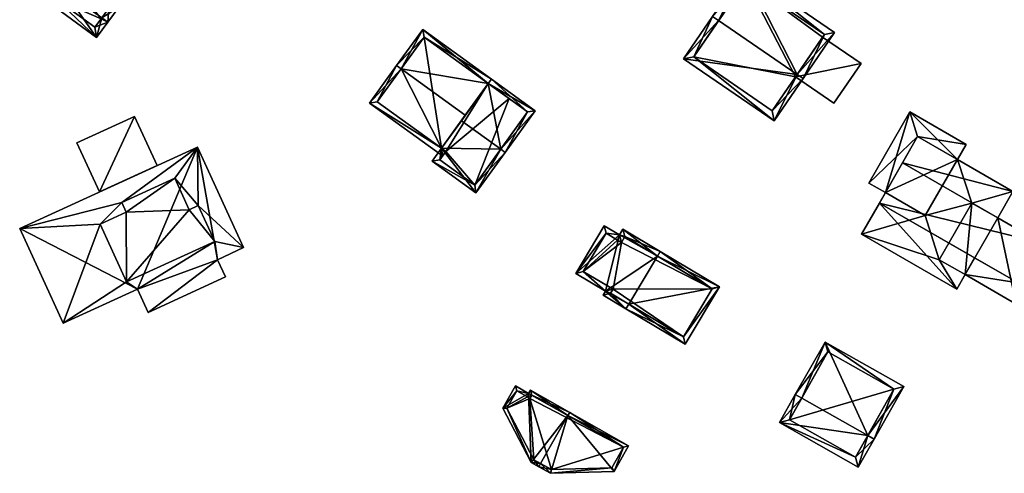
# Model space of a CAD drawing. Header units: inches. Extents: x 2685601 to 2690022, y 1235992 to 1239010.
# Tile 378 of 390: x 2688781 to 2688915, y 1238838 to 1238900. Entities that reach past the tile are written whole.
import ezdxf

# ---------------------------------------------------------------- set-up
doc = ezdxf.new("R2010")
doc.units = ezdxf.units.IN
doc.header["$MEASUREMENT"] = 0
doc.layers.add('Gebaeude Einzelhaus', color=10, linetype='Continuous')

msp = doc.modelspace()

# ---------------------------------------------------------------- meshes
at = {"layer": 'Gebaeude Einzelhaus'}
mesh = msp.add_polyface(dxfattribs=at)
corners = [(2688786.799, 1238904.278, 558.418), (2688794.396, 1238901.958, 556.377), (2688787.531, 1238906.975, 556.377), (2688792.052, 1238900.44, 558.418), (2688792.857, 1238899.851, 558.418), (2688785.992, 1238904.868, 558.418), (2688784.452, 1238902.761, 556.377), (2688791.317, 1238897.744, 556.377), (2688792.999, 1238901.741, 557.159), (2688787.748, 1238905.578, 557.159), (2688785.849, 1238902.978, 557.159), (2688791.1, 1238899.141, 557.159), (2688791.945, 1238900.293, 558.276), (2688791.945, 1238900.293, 551.893), (2688792.999, 1238901.741, 551.893), (2688787.748, 1238905.578, 551.893), (2688785.849, 1238902.978, 551.893), (2688791.1, 1238899.141, 551.893)]
mesh.append_faces([[corners[k] for k in face] for face in [(4, 12, 3), (7, 11, 4), (4, 11, 12), (5, 10, 6), (6, 10, 7), (7, 10, 11), (5, 0, 10), (2, 9, 5), (5, 9, 0), (4, 8, 1), (1, 8, 2), (2, 8, 9), (4, 3, 8), (0, 7, 3), (3, 7, 4), (5, 6, 0), (0, 6, 7), (0, 2, 5), (4, 1, 3), (3, 1, 0), (0, 1, 2)]], dxfattribs={"color": 13})
mesh.append_faces([[corners[k] for k in face] for face in [(13, 17, 16), (13, 16, 15), (13, 15, 14), (11, 17, 13), (11, 13, 12), (16, 17, 10), (10, 17, 11), (15, 16, 10), (0, 15, 10), (9, 15, 0), (14, 15, 8), (8, 15, 9), (13, 14, 8), (3, 13, 8), (12, 13, 3)]], dxfattribs={"color": 41})
mesh = msp.add_polyface(dxfattribs=at)
corners = [(2688876.406, 1238900.054, 567.742), (2688879.889, 1238906.91, 563.476), (2688875.581, 1238900.619, 567.742), (2688887.138, 1238892.705, 567.742), (2688892.271, 1238898.431, 563.476), (2688887.963, 1238892.14, 567.742), (2688871.615, 1238894.826, 563.476), (2688883.998, 1238886.348, 563.475), (2688890.881, 1238898.171, 564.035), (2688880.149, 1238905.52, 564.035), (2688873.005, 1238895.086, 564.083), (2688883.738, 1238887.738, 564.083), (2688880.149, 1238905.52, 557.312), (2688890.881, 1238898.171, 557.312), (2688873.005, 1238895.086, 557.312), (2688883.738, 1238887.738, 557.312), (2688886.92, 1238892.385, 562.845), (2688890.618, 1238897.786, 562.845), (2688886.92, 1238892.385, 557.312), (2688890.618, 1238897.786, 557.312)]
mesh.append_faces([[corners[k] for k in face] for face in [(11, 3, 5), (5, 3, 8), (10, 11, 7), (7, 11, 5), (6, 10, 7), (0, 10, 2), (9, 0, 2), (2, 10, 6), (8, 9, 1), (1, 9, 2), (5, 8, 4), (4, 8, 1), (3, 7, 5), (2, 6, 0), (0, 6, 3), (3, 6, 7), (4, 3, 5), (4, 1, 3), (3, 1, 0), (0, 1, 2)]], dxfattribs={"color": 13})
mesh.append_faces([[corners[k] for k in face] for face in [(18, 12, 19), (19, 12, 13), (18, 14, 12), (18, 15, 14), (13, 17, 19), (16, 15, 18), (16, 11, 15), (16, 3, 11), (13, 8, 17), (17, 8, 16), (16, 8, 3), (11, 10, 15), (15, 10, 14), (0, 14, 10), (0, 12, 14), (0, 9, 12), (9, 8, 12), (12, 8, 13)]], dxfattribs={"color": 41})
mesh = msp.add_polyface(dxfattribs=at)
corners = [(2688851.336, 1238887.73, 560.548), (2688845.34, 1238892.066, 560.548), (2688844.9, 1238891.458, 560.75), (2688846.611, 1238882.475, 562.445), (2688841.221, 1238886.371, 562.445), (2688847.219, 1238882.035, 562.445), (2688838.495, 1238882.601, 561.154), (2688837.215, 1238880.831, 560.548), (2688843.213, 1238876.495, 560.548), (2688850.289, 1238887.561, 560.751), (2688838.263, 1238881, 560.756), (2688843.044, 1238877.543, 560.756), (2688839.103, 1238882.161, 561.154), (2688835.951, 1238898.855, 560.548), (2688832.976, 1238893.461, 562.197), (2688832.369, 1238893.9, 562.197), (2688841.756, 1238887.111, 562.197), (2688838.495, 1238882.601, 560.744), (2688828.666, 1238888.781, 560.548), (2688838.663, 1238881.553, 560.548), (2688839.103, 1238882.161, 560.744), (2688829.714, 1238888.95, 560.744), (2688836.12, 1238897.808, 560.75), (2688838.495, 1238882.601, 552.756), (2688839.103, 1238882.161, 552.756), (2688838.263, 1238881, 552.756), (2688843.044, 1238877.543, 552.756), (2688850.289, 1238887.561, 552.756), (2688847.749, 1238889.398, 552.756), (2688844.9, 1238891.458, 552.756), (2688836.12, 1238897.808, 552.756), (2688829.714, 1238888.95, 552.756)]
mesh.append_faces([[corners[k] for k in face] for face in [(15, 22, 14), (22, 1, 2), (15, 13, 22), (22, 13, 1), (18, 17, 19), (19, 17, 20), (15, 21, 18), (18, 21, 17), (15, 14, 21), (14, 17, 16), (17, 19, 20), (15, 18, 14), (14, 18, 17), (17, 18, 19), (2, 14, 16), (2, 13, 14), (14, 13, 15), (2, 1, 13), (7, 11, 8), (8, 11, 5), (5, 11, 3), (12, 10, 6), (6, 10, 7), (7, 10, 11), (0, 9, 1), (1, 9, 2), (0, 5, 9), (9, 5, 3), (6, 3, 4), (6, 8, 3), (3, 8, 5), (6, 7, 8), (0, 3, 5), (0, 2, 3), (3, 2, 4), (0, 1, 2)]], dxfattribs={"color": 13})
mesh.append_faces([[corners[k] for k in face] for face in [(29, 23, 30), (30, 23, 31), (21, 23, 17), (21, 31, 23), (14, 31, 21), (14, 30, 31), (14, 22, 30), (2, 29, 22), (22, 29, 30), (26, 28, 27), (25, 24, 26), (26, 24, 28), (28, 24, 29), (29, 24, 23), (2, 28, 29), (2, 9, 28), (28, 9, 27), (3, 27, 9), (3, 26, 27), (3, 11, 26), (11, 10, 26), (26, 10, 25), (20, 10, 12), (20, 25, 10), (20, 24, 25), (17, 20, 6), (6, 20, 12), (17, 24, 20), (17, 23, 24), (6, 4, 17), (17, 4, 16)]], dxfattribs={"color": 41})
mesh = msp.add_polyface(dxfattribs=at)
corners = [(2688886.92, 1238892.385, 562.845), (2688892.195, 1238888.773, 562.845), (2688895.893, 1238894.174, 562.845), (2688890.618, 1238897.786, 562.845), (2688892.195, 1238888.773, 557.312), (2688886.92, 1238892.385, 557.312), (2688895.893, 1238894.174, 557.312), (2688890.618, 1238897.786, 557.312)]
mesh.append_faces([[corners[k] for k in face] for face in [(0, 2, 3), (0, 1, 2)]], dxfattribs={"color": 13})
mesh.append_faces([[corners[k] for k in face] for face in [(4, 5, 6), (6, 5, 7), (6, 7, 2), (2, 7, 3), (2, 1, 6), (6, 1, 4), (5, 4, 0), (0, 4, 1)]], dxfattribs={"color": 41})
mesh = msp.add_polyface(dxfattribs=at)
corners = [(2688791.721, 1238876.619, 559.34), (2688796.503, 1238886.954, 559.34), (2688788.637, 1238883.352, 559.34), (2688799.586, 1238880.22, 559.34), (2688796.503, 1238886.954, 550.126), (2688799.586, 1238880.22, 550.126), (2688788.637, 1238883.352, 550.126), (2688791.721, 1238876.619, 550.126)]
mesh.append_faces([[corners[k] for k in face] for face in [(3, 1, 0), (0, 1, 2)]], dxfattribs={"color": 13})
mesh.append_faces([[corners[k] for k in face] for face in [(4, 7, 6), (4, 5, 7), (3, 0, 5), (5, 0, 7), (0, 2, 7), (7, 2, 6), (2, 1, 6), (6, 1, 4), (1, 3, 4), (4, 3, 5)]], dxfattribs={"color": 41})
mesh = msp.add_polyface(dxfattribs=at)
corners = [(2688917.379, 1238864.166, 562.972), (2688921.579, 1238869.04, 562.814), (2688920.535, 1238869.641, 562.814), (2688917.108, 1238861.283, 563.038), (2688910.126, 1238865.308, 563.038), (2688911.441, 1238867.589, 562.972), (2688903.644, 1238884.198, 563.052), (2688896.969, 1238877.84, 563.052), (2688899.228, 1238876.538, 563.051), (2688902.571, 1238887.558, 563.052), (2688910.265, 1238883.121, 563.051), (2688909.079, 1238881.065, 563.051), (2688898.403, 1238875.105, 565.895), (2688908.981, 1238863.323, 565.895), (2688911.441, 1238867.589, 565.895), (2688895.943, 1238870.839, 565.895), (2688916.683, 1238876.681, 565.895), (2688903.644, 1238884.198, 565.895), (2688901.559, 1238880.581, 565.895), (2688914.598, 1238873.064, 565.895), (2688898.403, 1238875.105, 568.976), (2688920.535, 1238869.641, 568.976), (2688901.559, 1238880.581, 568.976), (2688917.379, 1238864.166, 568.976), (2688921.579, 1238869.04, 555.387), (2688914.598, 1238873.064, 555.387), (2688914.598, 1238873.064, 562.814), (2688910.126, 1238865.308, 555.387), (2688917.108, 1238861.283, 555.387), (2688911.059, 1238875.104, 555.387), (2688906.588, 1238867.348, 555.387), (2688909.079, 1238881.065, 555.387), (2688910.265, 1238883.121, 555.387), (2688902.571, 1238887.558, 555.387), (2688896.969, 1238877.84, 555.387), (2688899.228, 1238876.538, 555.387), (2688904.663, 1238873.405, 555.387), (2688916.683, 1238876.681, 555.387), (2688895.943, 1238870.839, 555.387), (2688908.981, 1238863.323, 555.387)]
mesh.append_faces([[corners[k] for k in face] for face in [(23, 21, 20), (20, 21, 22), (16, 18, 19), (16, 17, 18), (15, 13, 12), (12, 13, 14), (9, 6, 10), (10, 6, 11), (9, 7, 6), (6, 7, 8), (3, 0, 4), (4, 0, 5), (3, 1, 0), (0, 1, 2)]], dxfattribs={"color": 13})
mesh.append_faces([[corners[k] for k in face] for face in [(23, 14, 0), (0, 14, 5), (23, 20, 14), (14, 20, 12), (22, 18, 20), (20, 18, 12), (22, 19, 18), (19, 2, 26), (22, 21, 19), (19, 21, 2), (21, 0, 2), (21, 23, 0), (29, 37, 25), (29, 31, 37), (29, 36, 31), (36, 38, 35), (29, 30, 36), (36, 30, 38), (38, 30, 39), (39, 30, 27), (37, 26, 25), (37, 16, 26), (26, 16, 19), (14, 4, 5), (4, 39, 27), (14, 13, 4), (4, 13, 39), (13, 15, 39), (39, 15, 38), (18, 8, 12), (12, 8, 15), (15, 8, 38), (38, 8, 35), (18, 6, 8), (18, 17, 6), (17, 11, 6), (11, 37, 31), (17, 16, 11), (11, 16, 37), (31, 33, 32), (31, 35, 33), (33, 35, 34), (31, 36, 35), (7, 35, 8), (7, 34, 35), (7, 9, 34), (34, 9, 33), (9, 10, 33), (33, 10, 32), (32, 10, 31), (31, 10, 11), (25, 27, 29), (29, 27, 30), (24, 28, 25), (25, 28, 27), (1, 28, 24), (1, 3, 28), (28, 3, 27), (27, 3, 4), (2, 25, 26), (1, 24, 2), (2, 24, 25)]], dxfattribs={"color": 41})
mesh = msp.add_polyface(dxfattribs=at)
corners = [(2688807.859, 1238867.356, 559.199), (2688796.91, 1238863.336, 559.232), (2688798.368, 1238860.153, 559.232), (2688807.474, 1238869.828, 559.197), (2688795.412, 1238864.304, 559.235), (2688786.728, 1238858.673, 559.264), (2688808.941, 1238864.995, 559.199), (2688811.397, 1238869.024, 559.188), (2688805.221, 1238874.746, 559.197), (2688805.111, 1238882.75, 559.188), (2688794.764, 1238875.195, 559.224), (2688780.8, 1238871.617, 559.264), (2688802.014, 1238878.517, 559.201), (2688791.787, 1238872.217, 559.235), (2688795.375, 1238873.861, 559.224), (2688803.998, 1238874.186, 559.201), (2688807.474, 1238869.828, 561.844), (2688805.221, 1238874.746, 561.844), (2688803.998, 1238874.186, 561.844), (2688795.375, 1238873.861, 561.844), (2688802.014, 1238878.517, 561.844), (2688795.412, 1238864.304, 561.844), (2688794.764, 1238875.195, 561.844), (2688791.787, 1238872.217, 561.844), (2688807.859, 1238867.356, 550.101), (2688808.941, 1238864.995, 550.101), (2688811.397, 1238869.024, 550.101), (2688805.111, 1238882.75, 550.101), (2688780.8, 1238871.617, 550.101), (2688786.728, 1238858.673, 550.101), (2688796.91, 1238863.336, 550.101), (2688798.368, 1238860.153, 550.101)]
mesh.append_faces([[corners[k] for k in face] for face in [(21, 19, 23), (19, 20, 22), (16, 18, 21), (21, 18, 19), (19, 18, 20), (16, 17, 18), (8, 12, 15), (10, 13, 14), (5, 4, 13), (10, 11, 13), (13, 11, 5), (8, 9, 12), (12, 9, 10), (10, 9, 11), (3, 7, 8), (8, 7, 9), (3, 0, 7), (0, 2, 6), (4, 1, 3), (1, 4, 5), (3, 1, 0), (0, 1, 2)]], dxfattribs={"color": 13})
mesh.append_faces([[corners[k] for k in face] for face in [(30, 24, 31), (31, 24, 25), (30, 27, 24), (24, 27, 26), (29, 28, 30), (30, 28, 27), (6, 31, 25), (6, 2, 31), (2, 1, 31), (31, 1, 30), (1, 29, 30), (1, 5, 29), (5, 11, 29), (29, 11, 28), (11, 9, 28), (28, 9, 27), (9, 7, 27), (27, 7, 26), (7, 24, 26), (7, 0, 24), (0, 6, 24), (24, 6, 25), (12, 10, 20), (20, 10, 22), (15, 12, 18), (18, 12, 20), (8, 15, 17), (17, 15, 18), (3, 8, 16), (16, 8, 17), (16, 4, 3), (16, 21, 4), (13, 4, 23), (23, 4, 21), (14, 13, 19), (19, 13, 23), (10, 14, 22), (22, 14, 19)]], dxfattribs={"color": 41})
mesh = msp.add_polyface(dxfattribs=at)
corners = [(2688868.047, 1238867.836, 561.812), (2688876.539, 1238863.638, 557.387), (2688868.431, 1238868.48, 561.812), (2688864.125, 1238861.269, 561.812), (2688871.848, 1238855.783, 557.387), (2688863.74, 1238860.625, 561.812), (2688863.316, 1238871.535, 558.67), (2688862.846, 1238870.746, 558.67), (2688856.868, 1238865.479, 557.387), (2688860.759, 1238871.994, 557.387), (2688860.946, 1238863.041, 559.893), (2688860.618, 1238862.49, 559.893), (2688875.51, 1238863.379, 557.739), (2688871.589, 1238856.811, 557.738), (2688863.576, 1238870.506, 559.066), (2688861.018, 1238870.965, 557.783), (2688862.6, 1238870.028, 558.753), (2688863.106, 1238869.718, 559.066), (2688857.896, 1238865.738, 557.783), (2688861.641, 1238862.753, 560.286), (2688861.974, 1238863.301, 560.288), (2688862.6, 1238870.028, 548.919), (2688861.018, 1238870.965, 548.919), (2688857.896, 1238865.738, 548.919), (2688861.974, 1238863.301, 548.919), (2688861.641, 1238862.753, 548.919), (2688871.589, 1238856.811, 548.919), (2688875.51, 1238863.379, 548.919), (2688863.576, 1238870.506, 548.919), (2688863.106, 1238869.718, 548.919)]
mesh.append_faces([[corners[k] for k in face] for face in [(3, 13, 5), (19, 3, 5), (5, 13, 4), (11, 19, 5), (20, 19, 10), (18, 20, 10), (10, 19, 11), (15, 18, 8), (8, 18, 10), (9, 15, 8), (14, 17, 7), (7, 17, 16), (16, 15, 7), (7, 15, 9), (6, 14, 7), (0, 14, 2), (12, 0, 2), (2, 14, 6), (13, 12, 1), (4, 13, 1), (1, 12, 2), (0, 10, 3), (3, 10, 5), (5, 10, 11), (0, 7, 10), (10, 7, 8), (8, 7, 9), (2, 6, 0), (0, 6, 7), (4, 3, 5), (4, 1, 3), (3, 1, 0), (0, 1, 2)]], dxfattribs={"color": 13})
mesh.append_faces([[corners[k] for k in face] for face in [(27, 29, 28), (24, 29, 27), (24, 27, 26), (24, 26, 25), (23, 29, 24), (21, 29, 23), (21, 23, 22), (16, 29, 21), (17, 29, 16), (28, 29, 14), (14, 29, 17), (27, 28, 0), (0, 28, 14), (12, 27, 0), (26, 27, 13), (13, 27, 12), (25, 26, 13), (3, 25, 13), (19, 25, 3), (24, 25, 19), (20, 24, 19), (23, 24, 18), (18, 24, 20), (22, 23, 18), (15, 22, 18), (21, 22, 15), (16, 21, 15)]], dxfattribs={"color": 41})
mesh = msp.add_polyface(dxfattribs=at)
corners = [(2688887.776, 1238848.401, 563.292), (2688890.973, 1238856.09, 559.185), (2688886.906, 1238848.893, 563.292), (2688896.813, 1238843.296, 563.292), (2688901.75, 1238850.001, 559.185), (2688897.683, 1238842.804, 563.292), (2688884.743, 1238845.064, 560.923), (2688895.519, 1238838.974, 560.923), (2688900.388, 1238849.623, 559.681), (2688891.351, 1238854.728, 559.682), (2688886.105, 1238845.443, 561.462), (2688895.14, 1238840.336, 561.461), (2688891.351, 1238854.728, 550.911), (2688900.388, 1238849.623, 550.911), (2688886.105, 1238845.443, 550.911), (2688895.14, 1238840.336, 550.911)]
mesh.append_faces([[corners[k] for k in face] for face in [(11, 3, 5), (5, 3, 8), (7, 11, 5), (10, 11, 6), (6, 11, 7), (0, 10, 2), (9, 0, 2), (2, 10, 6), (8, 9, 1), (1, 9, 2), (5, 8, 4), (4, 8, 1), (3, 7, 5), (2, 6, 0), (0, 6, 3), (3, 6, 7), (4, 3, 5), (4, 1, 3), (3, 1, 0), (0, 1, 2)]], dxfattribs={"color": 13})
mesh.append_faces([[corners[k] for k in face] for face in [(13, 15, 14), (13, 14, 12), (11, 15, 3), (8, 15, 13), (3, 15, 8), (14, 15, 11), (10, 14, 11), (0, 14, 10), (12, 14, 9), (9, 14, 0), (13, 12, 8), (8, 12, 9)]], dxfattribs={"color": 41})
mesh = msp.add_polyface(dxfattribs=at)
corners = [(2688855.793, 1238846.038, 558.662), (2688853.406, 1238838.134, 557.88), (2688862.106, 1238838.4, 554.711), (2688852.061, 1238839.474, 558.662), (2688851.814, 1238839.039, 558.662), (2688864.093, 1238841.894, 554.711), (2688856.04, 1238846.473, 558.662), (2688846.889, 1238847.054, 554.711), (2688850.409, 1238849.058, 555.703), (2688848.61, 1238850.081, 554.711), (2688850.784, 1238839.625, 558.093), (2688850.674, 1238849.524, 555.703), (2688863.411, 1238841.706, 554.924), (2688850.861, 1238848.843, 555.942), (2688848.798, 1238849.399, 554.951), (2688850.26, 1238848.574, 555.756), (2688847.459, 1238847.044, 554.951), (2688851.158, 1238839.988, 558.163), (2688853.531, 1238838.638, 557.94), (2688861.81, 1238838.891, 554.924), (2688850.596, 1238848.375, 555.943), (2688850.26, 1238848.574, 546.489), (2688848.798, 1238849.399, 546.489), (2688851.158, 1238839.988, 546.489), (2688847.459, 1238847.044, 546.489), (2688853.531, 1238838.638, 546.489), (2688861.81, 1238838.891, 546.489), (2688863.411, 1238841.706, 546.489), (2688850.861, 1238848.843, 546.489), (2688850.596, 1238848.375, 546.489)]
mesh.append_faces([[corners[k] for k in face] for face in [(13, 20, 15), (19, 12, 2), (18, 19, 1), (1, 19, 2), (3, 18, 4), (17, 3, 4), (4, 18, 1), (16, 17, 10), (10, 17, 4), (14, 16, 7), (7, 16, 10), (9, 14, 7), (8, 13, 15), (15, 14, 8), (8, 14, 9), (11, 13, 8), (0, 13, 6), (12, 0, 6), (6, 13, 11), (2, 12, 5), (5, 12, 6), (11, 0, 6), (0, 10, 3), (3, 10, 4), (11, 8, 0), (0, 8, 10), (10, 8, 7), (7, 8, 9), (0, 5, 6), (0, 2, 5), (4, 1, 3), (3, 1, 0), (0, 1, 2)]], dxfattribs={"color": 13})
mesh.append_faces([[corners[k] for k in face] for face in [(27, 29, 28), (25, 29, 27), (25, 27, 26), (23, 29, 25), (24, 29, 23), (21, 29, 24), (21, 24, 22), (15, 29, 21), (20, 29, 15), (28, 29, 13), (13, 29, 20), (27, 28, 0), (0, 28, 13), (12, 27, 0), (26, 27, 12), (19, 26, 12), (25, 26, 19), (23, 25, 18), (18, 25, 19), (3, 23, 18), (17, 23, 3), (24, 23, 16), (22, 24, 16), (16, 23, 17), (14, 22, 16), (21, 22, 14), (15, 21, 14)]], dxfattribs={"color": 41})

doc.saveas('drawing.dxf')
